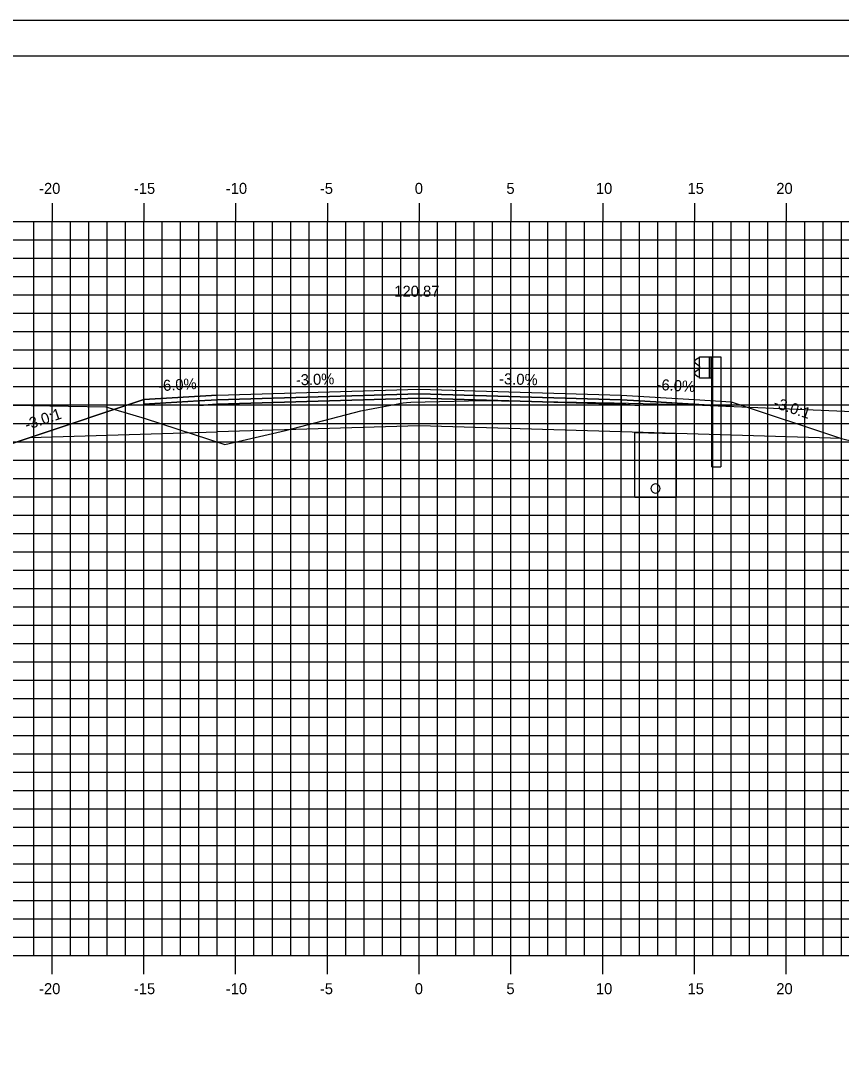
# Model space of a CAD drawing. Extents: x 850598 to 870284, y 366541 to 366651.
# Drawn here: x 859277.7 to 859322.4, y 366595.1 to 366651.2 of the extents above; entities that cross this region are included whole.
import ezdxf

# ---------------------------------------------------------------- set-up
doc = ezdxf.new("R2010")
doc.units = 0
for name, color, linetype in [('ANNOTATION', 7, 'Continuous'), ('BORDER', 7, 'Continuous'), ('D_Drainage_Underdrain', 7, 'Continuous'), ('D_Drainage_Underdrain_06in', 7, 'Continuous'), ('D_Guardrail_Beam_Rt', 7, 'Continuous'), ('D_Roadway_Centerline', 7, 'Continuous'), ('D_Roadway_Centerline_Text', 7, 'Continuous'), ('D_Roadway_Edge_Shoulder', 7, 'Continuous'), ('D_Roadway_Edge_TW', 7, 'Continuous'), ('D_Roadway_Pavement', 7, 'Continuous'), ('D_Roadway_SlopeLines', 7, 'Continuous'), ('D_Roadway_SubGrade', 7, 'Continuous'), ('H_V ANNOTATION', 7, 'Continuous'), ('MAJOR', 7, 'Continuous'), ('MINOR', 7, 'Continuous'), ('PLOT BOUNDARY', 7, 'Continuous'), ('S_Roadway_Centerline', 7, 'Continuous')]:
    doc.layers.add(name, color=color, linetype=linetype)

msp = doc.modelspace()

# ---------------------------------------------------------------- linework, layer by layer
at = {"layer": 'BORDER'}
msp.add_line((859414.402, 366649.225), (859254.402, 366649.225), dxfattribs=at)
at = {"layer": 'D_Drainage_Underdrain'}
msp.add_lwpolyline([(859313.402, 366628.679), (859313.402, 366625.178), (859311.152, 366625.178), (859311.152, 366628.724)], close=True, dxfattribs=at)
at = {"layer": 'D_Drainage_Underdrain_06in'}
msp.add_lwpolyline([(859312.277, 366625.928), (859312.2, 366625.916), (859312.13, 366625.88), (859312.075, 366625.825), (859312.039, 366625.755), (859312.027, 366625.678), (859312.039, 366625.601), (859312.075, 366625.531), (859312.13, 366625.476), (859312.2, 366625.44), (859312.277, 366625.428), (859312.354, 366625.44), (859312.424, 366625.476), (859312.479, 366625.531), (859312.515, 366625.601), (859312.527, 366625.678), (859312.515, 366625.755), (859312.479, 366625.825), (859312.424, 366625.88), (859312.354, 366625.916)], close=True, dxfattribs=at)
at = {"layer": 'D_Guardrail_Beam_Rt'}
for p, q in [((859314.673, 366632.854), (859315.361, 366632.854)), ((859314.673, 366631.687), (859314.673, 366632.854)), ((859315.194, 366632.854), (859315.194, 366631.687)), ((859315.298, 366632.854), (859315.298, 366631.687)), ((859315.361, 366632.854), (859315.831, 366632.854)), ((859315.361, 366632.854), (859315.361, 366631.687)), ((859315.831, 366632.854), (859315.831, 366626.854)), ((859314.583, 366632.76), (859314.44, 366632.66)), ((859314.44, 366632.517), (859314.635, 366632.381)), ((859314.673, 366632.78), (859314.6, 366632.767)), ((859314.669, 366632.316), (859314.669, 366632.225)), ((859314.635, 366632.161), (859314.44, 366632.025)), ((859314.44, 366631.882), (859314.583, 366631.782)), ((859314.6, 366631.775), (859314.673, 366631.762)), ((859315.361, 366631.687), (859314.673, 366631.687)), ((859315.34, 366626.854), (859315.34, 366631.687)), ((859315.34, 366626.854), (859315.831, 366626.854))]:
    msp.add_line(p, q, dxfattribs=at)
for centre, major_axis, start_param, end_param in [((859314.49, 366632.588), (-0.0877, 0), 5.323254, 7.243116), ((859314.607, 366632.726), (-0.0417, 0), 4.886922, 5.323254), ((859314.59, 366632.316), (0.0789, 0), 0, 0.959931), ((859314.49, 366631.953), (-0.0877, 0), 5.323254, 7.243116), ((859314.607, 366631.816), (-0.0417, 0), 0.959931, 1.396263), ((859314.59, 366632.225), (0.0789, 0), 5.323254, 6.283185)]:
    msp.add_ellipse(centre, major_axis=major_axis, ratio=0.995501, start_param=start_param, end_param=end_param, dxfattribs=at)
at = {"layer": 'D_Roadway_Centerline'}
msp.add_lwpolyline([(859265.997, 366630.451), (859266.997, 366630.362), (859267.997, 366630.155), (859268.997, 366629.831), (859269.997, 366629.39), (859274.402, 366627.187), (859278.204, 366628.455), (859284.402, 366630.521), (859288.402, 366630.761), (859299.402, 366631.091), (859310.402, 366630.761), (859314.402, 366630.521), (859316.402, 366630.401), (859322.402, 366628.401), (859364.167, 366618.225), (859378.932, 366614.628), (859388.794, 366612.225), (859392.794, 366612.225)], dxfattribs=at)
at = {"layer": 'D_Roadway_Edge_Shoulder'}
for points in [[(859288.402, 366630.761), (859284.402, 366630.521), (859284.402, 366630.271), (859287.402, 366630.451), (859288.402, 366630.511)], [(859310.402, 366630.761), (859314.402, 366630.521), (859314.402, 366630.521), (859316.402, 366630.401), (859316.402, 366630.151), (859311.402, 366630.451), (859310.402, 366630.511)]]:
    msp.add_lwpolyline(points, close=True, dxfattribs=at)
at = {"layer": 'D_Roadway_Edge_TW'}
msp.add_lwpolyline([(859288.402, 366630.511), (859288.402, 366630.761), (859299.402, 366631.091), (859310.402, 366630.761), (859310.402, 366630.511), (859299.402, 366630.841)], close=True, dxfattribs=at)
at = {"layer": 'D_Roadway_Pavement'}
for points in [[(859288.402, 366630.261), (859288.402, 366630.511), (859299.402, 366630.841), (859310.402, 366630.511), (859310.402, 366630.261), (859299.402, 366630.591)], [(859288.402, 366630.511), (859287.402, 366630.451), (859287.402, 366630.201), (859288.402, 366630.261)], [(859310.402, 366630.511), (859311.402, 366630.451), (859311.402, 366630.201), (859310.402, 366630.261)]]:
    msp.add_lwpolyline(points, close=True, dxfattribs=at)
at = {"layer": 'D_Roadway_SlopeLines'}
msp.add_lwpolyline([(859288.402, 366630.761), (859284.402, 366630.521), (859274.402, 366627.187)], dxfattribs=at)
at = {"layer": 'D_Roadway_SubGrade'}
for points in [[(859288.402, 366628.761), (859288.402, 366630.261), (859299.402, 366630.591), (859310.402, 366630.261), (859310.402, 366628.761), (859299.402, 366629.091)], [(859288.402, 366630.261), (859287.402, 366630.201), (859287.402, 366630.451), (859284.402, 366630.271), (859284.402, 366630.521), (859278.204, 366628.455), (859288.402, 366628.761)], [(859310.402, 366630.261), (859311.402, 366630.201), (859311.402, 366630.451), (859316.402, 366630.151), (859316.402, 366630.401), (859322.402, 366628.401), (859310.402, 366628.761)]]:
    msp.add_lwpolyline(points, close=True, dxfattribs=at)
at = {"layer": 'MAJOR'}
for p, q in [((859279.402, 366641.227), (859279.402, 366640.225)), ((859279.402, 366641.227), (859279.402, 366640.225)), ((859284.402, 366641.227), (859284.402, 366640.225)), ((859284.402, 366641.227), (859284.402, 366640.225)), ((859289.402, 366641.227), (859289.402, 366640.225)), ((859289.402, 366641.227), (859289.402, 366640.225)), ((859294.402, 366641.227), (859294.402, 366640.225)), ((859294.402, 366641.227), (859294.402, 366640.225)), ((859299.402, 366641.227), (859299.402, 366640.225)), ((859299.402, 366641.227), (859299.402, 366640.225)), ((859304.402, 366641.227), (859304.402, 366640.225)), ((859304.402, 366641.227), (859304.402, 366640.225)), ((859309.402, 366641.227), (859309.402, 366640.225)), ((859309.402, 366641.227), (859309.402, 366640.225)), ((859314.402, 366641.227), (859314.402, 366640.225)), ((859314.402, 366641.227), (859314.402, 366640.225)), ((859319.402, 366641.227), (859319.402, 366640.225)), ((859319.402, 366641.227), (859319.402, 366640.225)), ((859259.402, 366640.225), (859399.402, 366640.225)), ((859259.402, 366640.225), (859399.402, 366640.225)), ((859259.402, 366640.225), (859399.402, 366640.225)), ((859259.402, 366640.225), (859399.402, 366640.225)), ((859279.402, 366600.225), (859279.402, 366640.225)), ((859279.402, 366600.225), (859279.402, 366640.225)), ((859284.402, 366600.225), (859284.402, 366640.225)), ((859284.402, 366600.225), (859284.402, 366640.225)), ((859289.402, 366600.225), (859289.402, 366640.225)), ((859289.402, 366600.225), (859289.402, 366640.225)), ((859294.402, 366600.225), (859294.402, 366640.225)), ((859294.402, 366600.225), (859294.402, 366640.225)), ((859299.402, 366600.225), (859299.402, 366640.225)), ((859299.402, 366600.225), (859299.402, 366640.225)), ((859304.402, 366600.225), (859304.402, 366640.225)), ((859304.402, 366600.225), (859304.402, 366640.225)), ((859309.402, 366600.225), (859309.402, 366640.225)), ((859309.402, 366600.225), (859309.402, 366640.225)), ((859314.402, 366600.225), (859314.402, 366640.225)), ((859314.402, 366600.225), (859314.402, 366640.225)), ((859319.402, 366600.225), (859319.402, 366640.225)), ((859319.402, 366600.225), (859319.402, 366640.225)), ((859259.402, 366635.225), (859399.402, 366635.225)), ((859259.402, 366635.225), (859399.402, 366635.225)), ((859259.402, 366630.225), (859399.402, 366630.225)), ((859259.402, 366630.225), (859399.402, 366630.225)), ((859259.402, 366625.225), (859399.402, 366625.225)), ((859259.402, 366625.225), (859399.402, 366625.225)), ((859259.402, 366620.225), (859399.402, 366620.225)), ((859259.402, 366620.225), (859399.402, 366620.225)), ((859259.402, 366615.225), (859399.402, 366615.225)), ((859259.402, 366615.225), (859399.402, 366615.225)), ((859259.402, 366610.225), (859399.402, 366610.225)), ((859259.402, 366610.225), (859399.402, 366610.225)), ((859259.402, 366605.225), (859399.402, 366605.225)), ((859259.402, 366605.225), (859399.402, 366605.225)), ((859259.402, 366600.225), (859399.402, 366600.225)), ((859259.402, 366600.225), (859399.402, 366600.225)), ((859259.402, 366600.225), (859399.402, 366600.225)), ((859259.402, 366600.225), (859399.402, 366600.225)), ((859279.402, 366599.223), (859279.402, 366600.225)), ((859279.402, 366599.223), (859279.402, 366600.225)), ((859284.402, 366599.223), (859284.402, 366600.225)), ((859284.402, 366599.223), (859284.402, 366600.225)), ((859289.402, 366599.223), (859289.402, 366600.225)), ((859289.402, 366599.223), (859289.402, 366600.225)), ((859294.402, 366599.223), (859294.402, 366600.225)), ((859294.402, 366599.223), (859294.402, 366600.225)), ((859299.402, 366599.223), (859299.402, 366600.225)), ((859299.402, 366599.223), (859299.402, 366600.225)), ((859304.402, 366599.223), (859304.402, 366600.225)), ((859304.402, 366599.223), (859304.402, 366600.225)), ((859309.402, 366599.223), (859309.402, 366600.225)), ((859309.402, 366599.223), (859309.402, 366600.225)), ((859314.402, 366599.223), (859314.402, 366600.225)), ((859314.402, 366599.223), (859314.402, 366600.225)), ((859319.402, 366599.223), (859319.402, 366600.225)), ((859319.402, 366599.223), (859319.402, 366600.225))]:
    msp.add_line(p, q, dxfattribs=at)
at = {"layer": 'MINOR'}
for p, q in [((859278.402, 366600.225), (859278.402, 366640.225)), ((859278.402, 366600.225), (859278.402, 366640.225)), ((859280.402, 366600.225), (859280.402, 366640.225)), ((859280.402, 366600.225), (859280.402, 366640.225)), ((859281.402, 366600.225), (859281.402, 366640.225)), ((859281.402, 366600.225), (859281.402, 366640.225)), ((859282.402, 366600.225), (859282.402, 366640.225)), ((859282.402, 366600.225), (859282.402, 366640.225)), ((859283.402, 366600.225), (859283.402, 366640.225)), ((859283.402, 366600.225), (859283.402, 366640.225)), ((859285.402, 366600.225), (859285.402, 366640.225)), ((859285.402, 366600.225), (859285.402, 366640.225)), ((859286.402, 366600.225), (859286.402, 366640.225)), ((859286.402, 366600.225), (859286.402, 366640.225)), ((859287.402, 366600.225), (859287.402, 366640.225)), ((859287.402, 366600.225), (859287.402, 366640.225)), ((859288.402, 366600.225), (859288.402, 366640.225)), ((859288.402, 366600.225), (859288.402, 366640.225)), ((859290.402, 366600.225), (859290.402, 366640.225)), ((859290.402, 366600.225), (859290.402, 366640.225)), ((859291.402, 366600.225), (859291.402, 366640.225)), ((859291.402, 366600.225), (859291.402, 366640.225)), ((859292.402, 366600.225), (859292.402, 366640.225)), ((859292.402, 366600.225), (859292.402, 366640.225)), ((859293.402, 366600.225), (859293.402, 366640.225)), ((859293.402, 366600.225), (859293.402, 366640.225)), ((859295.402, 366600.225), (859295.402, 366640.225)), ((859295.402, 366600.225), (859295.402, 366640.225)), ((859296.402, 366600.225), (859296.402, 366640.225)), ((859296.402, 366600.225), (859296.402, 366640.225)), ((859297.402, 366600.225), (859297.402, 366640.225)), ((859297.402, 366600.225), (859297.402, 366640.225)), ((859298.402, 366600.225), (859298.402, 366640.225)), ((859298.402, 366600.225), (859298.402, 366640.225)), ((859300.402, 366600.225), (859300.402, 366640.225)), ((859300.402, 366600.225), (859300.402, 366640.225)), ((859301.402, 366600.225), (859301.402, 366640.225)), ((859301.402, 366600.225), (859301.402, 366640.225)), ((859302.402, 366600.225), (859302.402, 366640.225)), ((859302.402, 366600.225), (859302.402, 366640.225)), ((859303.402, 366600.225), (859303.402, 366640.225)), ((859303.402, 366600.225), (859303.402, 366640.225)), ((859305.402, 366600.225), (859305.402, 366640.225)), ((859305.402, 366600.225), (859305.402, 366640.225)), ((859306.402, 366600.225), (859306.402, 366640.225)), ((859306.402, 366600.225), (859306.402, 366640.225)), ((859307.402, 366600.225), (859307.402, 366640.225)), ((859307.402, 366600.225), (859307.402, 366640.225)), ((859308.402, 366600.225), (859308.402, 366640.225)), ((859308.402, 366600.225), (859308.402, 366640.225)), ((859310.402, 366600.225), (859310.402, 366640.225)), ((859310.402, 366600.225), (859310.402, 366640.225)), ((859311.402, 366600.225), (859311.402, 366640.225)), ((859311.402, 366600.225), (859311.402, 366640.225)), ((859312.402, 366600.225), (859312.402, 366640.225)), ((859312.402, 366600.225), (859312.402, 366640.225)), ((859313.402, 366600.225), (859313.402, 366640.225)), ((859313.402, 366600.225), (859313.402, 366640.225)), ((859315.402, 366600.225), (859315.402, 366640.225)), ((859315.402, 366600.225), (859315.402, 366640.225)), ((859316.402, 366600.225), (859316.402, 366640.225)), ((859316.402, 366600.225), (859316.402, 366640.225)), ((859317.402, 366600.225), (859317.402, 366640.225)), ((859317.402, 366600.225), (859317.402, 366640.225)), ((859318.402, 366600.225), (859318.402, 366640.225)), ((859318.402, 366600.225), (859318.402, 366640.225)), ((859320.402, 366600.225), (859320.402, 366640.225)), ((859320.402, 366600.225), (859320.402, 366640.225)), ((859321.402, 366600.225), (859321.402, 366640.225)), ((859321.402, 366600.225), (859321.402, 366640.225)), ((859322.402, 366600.225), (859322.402, 366640.225)), ((859322.402, 366600.225), (859322.402, 366640.225)), ((859259.402, 366639.225), (859399.402, 366639.225)), ((859259.402, 366639.225), (859399.402, 366639.225)), ((859259.402, 366638.225), (859399.402, 366638.225)), ((859259.402, 366638.225), (859399.402, 366638.225)), ((859259.402, 366637.225), (859399.402, 366637.225)), ((859259.402, 366637.225), (859399.402, 366637.225)), ((859259.402, 366636.225), (859399.402, 366636.225)), ((859259.402, 366636.225), (859399.402, 366636.225)), ((859259.402, 366634.225), (859399.402, 366634.225)), ((859259.402, 366634.225), (859399.402, 366634.225)), ((859259.402, 366633.225), (859399.402, 366633.225)), ((859259.402, 366633.225), (859399.402, 366633.225)), ((859259.402, 366632.225), (859399.402, 366632.225)), ((859259.402, 366632.225), (859399.402, 366632.225)), ((859259.402, 366631.225), (859399.402, 366631.225)), ((859259.402, 366631.225), (859399.402, 366631.225)), ((859259.402, 366629.225), (859399.402, 366629.225)), ((859259.402, 366629.225), (859399.402, 366629.225)), ((859259.402, 366628.225), (859399.402, 366628.225)), ((859259.402, 366628.225), (859399.402, 366628.225)), ((859259.402, 366627.225), (859399.402, 366627.225)), ((859259.402, 366627.225), (859399.402, 366627.225)), ((859259.402, 366626.225), (859399.402, 366626.225)), ((859259.402, 366626.225), (859399.402, 366626.225)), ((859259.402, 366624.225), (859399.402, 366624.225)), ((859259.402, 366624.225), (859399.402, 366624.225)), ((859259.402, 366623.225), (859399.402, 366623.225)), ((859259.402, 366623.225), (859399.402, 366623.225)), ((859259.402, 366622.225), (859399.402, 366622.225)), ((859259.402, 366622.225), (859399.402, 366622.225)), ((859259.402, 366621.225), (859399.402, 366621.225)), ((859259.402, 366621.225), (859399.402, 366621.225)), ((859259.402, 366619.225), (859399.402, 366619.225)), ((859259.402, 366619.225), (859399.402, 366619.225)), ((859259.402, 366618.225), (859399.402, 366618.225)), ((859259.402, 366618.225), (859399.402, 366618.225)), ((859259.402, 366617.225), (859399.402, 366617.225)), ((859259.402, 366617.225), (859399.402, 366617.225)), ((859259.402, 366616.225), (859399.402, 366616.225)), ((859259.402, 366616.225), (859399.402, 366616.225)), ((859259.402, 366614.225), (859399.402, 366614.225)), ((859259.402, 366614.225), (859399.402, 366614.225)), ((859259.402, 366613.225), (859399.402, 366613.225)), ((859259.402, 366613.225), (859399.402, 366613.225)), ((859259.402, 366612.225), (859399.402, 366612.225)), ((859259.402, 366612.225), (859399.402, 366612.225)), ((859259.402, 366611.225), (859399.402, 366611.225)), ((859259.402, 366611.225), (859399.402, 366611.225)), ((859259.402, 366609.225), (859399.402, 366609.225)), ((859259.402, 366609.225), (859399.402, 366609.225)), ((859259.402, 366608.225), (859399.402, 366608.225)), ((859259.402, 366608.225), (859399.402, 366608.225)), ((859259.402, 366607.225), (859399.402, 366607.225)), ((859259.402, 366607.225), (859399.402, 366607.225)), ((859259.402, 366606.225), (859399.402, 366606.225)), ((859259.402, 366606.225), (859399.402, 366606.225)), ((859259.402, 366604.225), (859399.402, 366604.225)), ((859259.402, 366604.225), (859399.402, 366604.225)), ((859259.402, 366603.225), (859399.402, 366603.225)), ((859259.402, 366603.225), (859399.402, 366603.225)), ((859259.402, 366602.225), (859399.402, 366602.225)), ((859259.402, 366602.225), (859399.402, 366602.225)), ((859259.402, 366601.225), (859399.402, 366601.225)), ((859259.402, 366601.225), (859399.402, 366601.225))]:
    msp.add_line(p, q, dxfattribs=at)
at = {"layer": 'PLOT BOUNDARY'}
msp.add_lwpolyline([(859246.309, 366541.166), (859416.309, 366541.166), (859416.309, 366651.166), (859246.309, 366651.166)], close=True, dxfattribs=at)
at = {"layer": 'S_Roadway_Centerline'}
msp.add_lwpolyline([(859259.402, 366630.652), (859268.108, 366630.386), (859282.331, 366630.131), (859284.475, 366629.493), (859288.81, 366628.066), (859292.122, 366628.838), (859296.218, 366629.901), (859298.527, 366630.341), (859298.714, 366630.366), (859298.944, 366630.374), (859302.873, 366630.473), (859310.015, 366630.338), (859313.972, 366630.259), (859320.856, 366629.953), (859324.717, 366629.802)], dxfattribs=at)

# ---------------------------------------------------------------- texts
at = {"layer": 'ANNOTATION'}
for s, rotation, p in [('-6.0%', 3.4336, (859285.199, 366630.97)), ('-3.0%', 1.7184, (859292.69, 366631.29)), ('-3.0%', 358.2816, (859303.75, 366631.361)), ('-6.0%', 356.5664, (859312.319, 366631.048)), ('-3.0:1', 341.5651, (859318.656, 366630.104)), ('-3.0:1', 18.4348, (859278.024, 366628.849))]:
    msp.add_text(s, height=0.6, rotation=rotation, dxfattribs=at).set_placement(p)
at = {"layer": 'D_Roadway_Centerline'}
for s, p in [('C', (859299.397, 366631.091)), ('C', (859299.397, 366631.091)), ('L', (859299.402, 366631.083)), ('L', (859299.402, 366631.083))]:
    msp.add_text(s, height=0.0146, dxfattribs=at).set_placement(p)
at = {"layer": 'D_Roadway_Centerline_Text'}
msp.add_text('120.87', height=0.6, dxfattribs=at).set_placement((859298.048, 366636.123))
at = {"layer": 'H_V ANNOTATION'}
for s, p in [('-20', (859278.696, 366641.725)), ('-10', (859288.867, 366641.725)), ('0', (859299.161, 366641.725)), ('10', (859309.028, 366641.725)), ('20', (859318.856, 366641.725)), ('-15', (859283.859, 366641.725)), ('-5', (859293.993, 366641.725)), ('5', (859304.153, 366641.725)), ('15', (859314.02, 366641.725)), ('-20', (859278.696, 366598.125)), ('-15', (859283.859, 366598.125)), ('-10', (859288.867, 366598.125)), ('-5', (859293.993, 366598.125)), ('0', (859299.161, 366598.125)), ('5', (859304.153, 366598.125)), ('10', (859309.028, 366598.125)), ('15', (859314.02, 366598.125)), ('20', (859318.856, 366598.125))]:
    msp.add_text(s, height=0.6, dxfattribs=at).set_placement(p)
at = {"layer": 'S_Roadway_Centerline'}
for s, p in [('C', (859313.967, 366630.259)), ('L', (859313.972, 366630.252))]:
    msp.add_text(s, height=0.0146, dxfattribs=at).set_placement(p)

doc.saveas('drawing.dxf')
